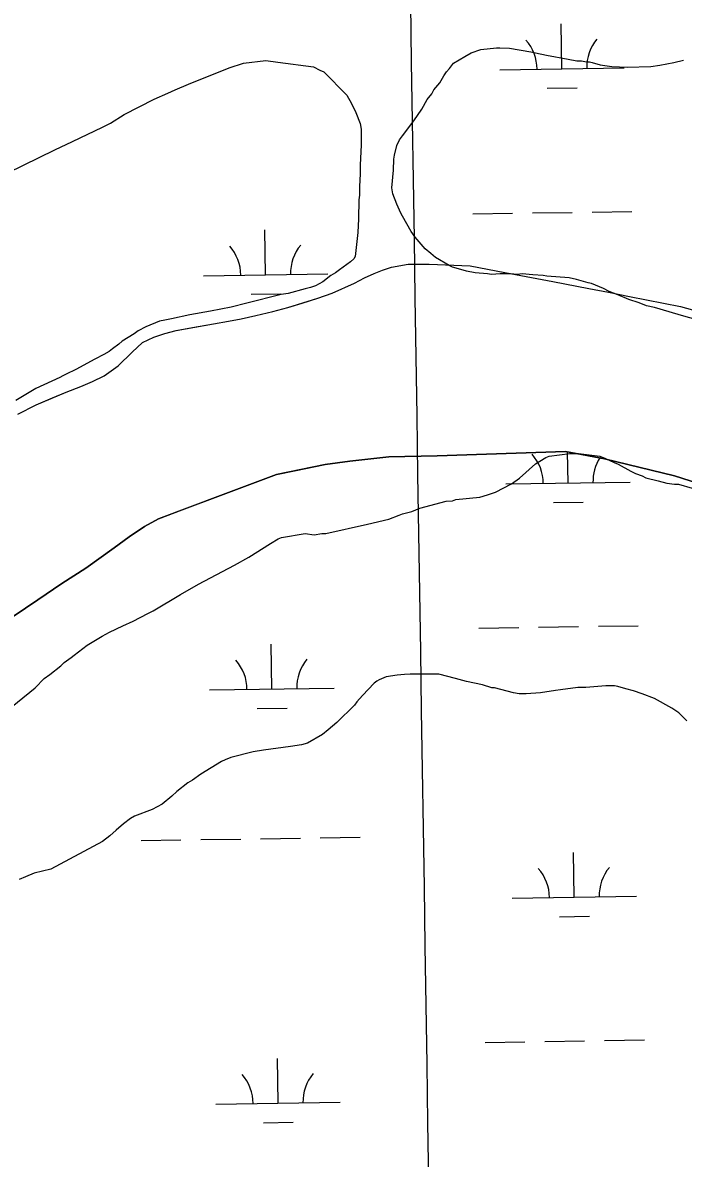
# Model space of a CAD drawing. Extents: x 3807117 to 3845308, y 337856 to 363736.
# Drawn here: x 3837545 to 3838076, y 344881 to 345793 of the extents above; entities that cross this region are included whole.
import ezdxf

# ---------------------------------------------------------------- set-up
doc = ezdxf.new("R2010")
doc.units = 0
for name, color, linetype in [('V-GRID-MAJR', 7, 'Continuous'), ('V-SITE-VEGE', 7, 'Continuous'), ('V-TOPO-SHOR', 7, 'Continuous'), ('V-WETL-SWMP', 7, 'Continuous')]:
    doc.layers.add(name, color=color, linetype=linetype)

msp = doc.modelspace()

# ---------------------------------------------------------------- linework, layer by layer
at = {"layer": 'V-GRID-MAJR'}
msp.add_spline([(3837889.57, 343678.79), (3837797.04, 349736.96), (3837704.48, 355797.05), (3837611.92, 361857.14), (3837611.9, 361859.06)], degree=3, dxfattribs=at)
at = {"layer": 'V-SITE-VEGE'}
for p, q in [((3837956.97, 345438.69), (3837965.26, 345443.77)), ((3837965.26, 345443.77), (3837968.02, 345444.7)), ((3837968.02, 345444.7), (3837984.61, 345447.02)), ((3837984.61, 345447.02), (3837991.52, 345447.04)), ((3837991.52, 345447.04), (3838008.58, 345444.76)), ((3838008.58, 345444.76), (3838013.19, 345442.92)), ((3838013.19, 345442.92), (3838020.11, 345439.7)), ((3837944.08, 345427.14), (3837956.97, 345438.69)), ((3838020.11, 345439.7), (3838023.34, 345438.33)), ((3838023.34, 345438.33), (3838033.49, 345432.81)), ((3837937.63, 345422.52), (3837944.08, 345427.14)), ((3838033.49, 345432.81), (3838037.18, 345430.97)), ((3838037.18, 345430.97), (3838042.71, 345429.14)), ((3838042.71, 345429.14), (3838045.48, 345427.3)), ((3838045.48, 345427.3), (3838055.62, 345425.01)), ((3838055.62, 345425.01), (3838062.54, 345423.18)), ((3837918.29, 345413.74), (3837924.74, 345416.05)), ((3837924.74, 345416.05), (3837937.63, 345422.52)), ((3838062.54, 345423.18), (3838068.53, 345422.26)), ((3838068.53, 345422.26), (3838071.76, 345422.27)), ((3838071.76, 345422.27), (3838082.83, 345419.06)), ((3837863.92, 345403.05), (3837885.11, 345408.62)), ((3837885.11, 345408.62), (3837890.18, 345409.08)), ((3837890.18, 345409.08), (3837892.95, 345410.01)), ((3837892.95, 345410.01), (3837912.3, 345411.89)), ((3837912.3, 345411.89), (3837918.29, 345413.74)), ((3837839.04, 345394.26), (3837847.33, 345397.5)), ((3837847.33, 345397.5), (3837850.1, 345398.42)), ((3837850.1, 345398.42), (3837857.47, 345400.28)), ((3837857.47, 345400.28), (3837863.92, 345403.05)), ((3837788.36, 345382.66), (3837822, 345390.09)), ((3837822, 345390.09), (3837839.04, 345394.26)), ((3837744.12, 345374.76), (3837750.11, 345378.45)), ((3837750.11, 345378.45), (3837752.88, 345379.38)), ((3837752.88, 345379.38), (3837771.77, 345382.63)), ((3837771.77, 345382.63), (3837779.14, 345381.72)), ((3837779.14, 345381.72), (3837785.14, 345382.65)), ((3837785.14, 345382.65), (3837788.36, 345382.66)), ((3837726.63, 345363.67), (3837744.12, 345374.76)), ((3837715.12, 345357.2), (3837726.63, 345363.67)), ((3837686.1, 345341.94), (3837715.12, 345357.2)), ((3837671.83, 345333.62), (3837686.1, 345341.94)), ((3837649.72, 345320.68), (3837671.83, 345333.62)), ((3837633.6, 345312.36), (3837645.58, 345318.37)), ((3837645.58, 345318.37), (3837649.72, 345320.68)), ((3837614.72, 345303.58), (3837625.31, 345308.66)), ((3837625.31, 345308.66), (3837633.6, 345312.36)), ((3837596.76, 345292.95), (3837608.73, 345300.34)), ((3837608.73, 345300.34), (3837614.72, 345303.58)), ((3837586.17, 345285.1), (3837596.76, 345292.95)), ((3837575.58, 345276.33), (3837578.35, 345279.09)), ((3837578.35, 345279.09), (3837583.87, 345283.25)), ((3837583.87, 345283.25), (3837586.17, 345285.1)), ((3837562.23, 345266.16), (3837566.84, 345269.4)), ((3837566.84, 345269.4), (3837575.58, 345276.33)), ((3837845.69, 345268.9), (3837836.93, 345267.51)), ((3837851.68, 345269.37), (3837845.69, 345268.9)), ((3837856.29, 345269.84), (3837851.68, 345269.37)), ((3837879.33, 345269.88), (3837856.29, 345269.84)), ((3837892.71, 345266.21), (3837879.33, 345269.88)), ((3837554.87, 345258.78), (3837562.23, 345266.16)), ((3837827.26, 345262.42), (3837818.06, 345252.73)), ((3837829.57, 345264.27), (3837827.26, 345262.42)), ((3837831.41, 345265.19), (3837829.57, 345264.27)), ((3837836.93, 345267.51), (3837831.41, 345265.19)), ((3837901.46, 345263.92), (3837892.71, 345266.21)), ((3837914.38, 345261.17), (3837901.46, 345263.92)), ((3837921.75, 345258.88), (3837914.38, 345261.17)), ((3838013.47, 345260.4), (3837997.34, 345258.99)), ((3838020.38, 345260.41), (3838013.47, 345260.4)), ((3838023.15, 345259.96), (3838020.38, 345260.41)), ((3838029.61, 345258.12), (3838023.15, 345259.96)), ((3837526.33, 345235.69), (3837554.87, 345258.78)), ((3837818.06, 345252.73), (3837813.46, 345247.65)), ((3837924.06, 345258.88), (3837921.75, 345258.88)), ((3837939.27, 345254.76), (3837924.06, 345258.88)), ((3837943.88, 345253.84), (3837939.27, 345254.76)), ((3837949.42, 345253.85), (3837943.88, 345253.84)), ((3837960.94, 345254.79), (3837949.42, 345253.85)), ((3837972.92, 345256.65), (3837960.94, 345254.79)), ((3837977.06, 345257.12), (3837972.92, 345256.65)), ((3837990.89, 345258.99), (3837977.06, 345257.12)), ((3837997.34, 345258.99), (3837990.89, 345258.99)), ((3838035.6, 345256.29), (3838029.61, 345258.12)), ((3838042.52, 345253.99), (3838035.6, 345256.29)), ((3838052.67, 345250.32), (3838042.52, 345253.99)), ((3837811.62, 345244.88), (3837797.35, 345231.03)), ((3837813.46, 345247.65), (3837811.62, 345244.88)), ((3838066.5, 345242.51), (3838052.67, 345250.32)), ((3838072.04, 345238.83), (3838066.5, 345242.51)), ((3838078.5, 345232.39), (3838072.04, 345238.83)), ((3837790.45, 345225.03), (3837785.84, 345221.34)), ((3837797.35, 345231.03), (3837790.45, 345225.03)), ((3837773.87, 345214.41), (3837768.8, 345213.02)), ((3837785.84, 345221.34), (3837773.87, 345214.41)), ((3837730.1, 345207.42), (3837712.12, 345202.79)), ((3837738.39, 345208.82), (3837730.1, 345207.42)), ((3837760.05, 345211.62), (3837738.39, 345208.82)), ((3837768.8, 345213.02), (3837760.05, 345211.62)), ((3837704.76, 345199.55), (3837688.18, 345189.39)), ((3837707.52, 345200.94), (3837704.76, 345199.55)), ((3837712.12, 345202.79), (3837707.52, 345200.94)), ((3837688.18, 345189.39), (3837681.27, 345184.77)), ((3837677.59, 345182.46), (3837668.84, 345175.53)), ((3837681.27, 345184.77), (3837677.59, 345182.46)), ((3837664.7, 345171.83), (3837656.87, 345165.37)), ((3837668.84, 345175.53), (3837664.7, 345171.83)), ((3837649.04, 345161.21), (3837634.76, 345155.66)), ((3837656.87, 345165.37), (3837649.04, 345161.21)), ((3837631.54, 345153.81), (3837626.02, 345149.65)), ((3837634.76, 345155.66), (3837631.54, 345153.81)), ((3837620.03, 345144.57), (3837614.97, 345139.95)), ((3837626.02, 345149.65), (3837620.03, 345144.57)), ((3837608.99, 345135.34), (3837567.54, 345113.15)), ((3837614.97, 345139.95), (3837608.99, 345135.34)), ((3837547.27, 345107.13), (3837542.2, 345104.82)), ((3837554.18, 345109.9), (3837547.27, 345107.13)), ((3837567.54, 345113.15), (3837554.18, 345109.9))]:
    msp.add_line(p, q, dxfattribs=at)
for points in [[(3837843.21, 345683.25), (3837843.67, 345686.48), (3837845.5, 345694.32), (3837847.79, 345698.93), (3837850.1, 345702.16), (3837859.3, 345714.16), (3837865.73, 345723.39), (3837869.87, 345731.23), (3837873.55, 345735.85), (3837875.39, 345739.07), (3837879.99, 345744.61), (3837883.21, 345750.15), (3837885.51, 345753.38), (3837887.81, 345756.14), (3837891.03, 345760.3), (3837900.24, 345765.84), (3837905.3, 345768.62), (3837913.14, 345771.39), (3837925.58, 345772.8), (3837928.34, 345772.8), (3837936.18, 345772.35), (3837953.23, 345769.61), (3837956.93, 345768.7), (3837965.68, 345766.87), (3837983.21, 345763.67), (3837990.12, 345762.29), (3837993.81, 345762.3), (3837997.96, 345761.38), (3838000.26, 345761.39), (3838002.57, 345760.93), (3838009.02, 345759.1), (3838018.24, 345757.73), (3838030.69, 345757.29), (3838049.58, 345757.78), (3838056.96, 345758.71), (3838068.02, 345761.03), (3838075.85, 345762.89)], [(3837533.01, 345672.43), (3837570.78, 345690.92), (3837585.06, 345697.4), (3837609.01, 345708.96), (3837615.45, 345712.19), (3837626.51, 345719.12), (3837650.45, 345731.6), (3837661.51, 345736.23), (3837667.5, 345739.01), (3837678.09, 345743.63), (3837710.79, 345756.59), (3837722.31, 345760.29), (3837740.28, 345762.63), (3837749.96, 345761.26), (3837778.55, 345757.61), (3837783.62, 345754.85), (3837786.85, 345753.48), (3837805.31, 345734.61), (3837809.01, 345728.16)], [(3837809.01, 345728.16), (3837812.71, 345720.79), (3837815.95, 345712.04), (3837816.88, 345707.43), (3837816.9, 345694.53), (3837816, 345678.85), (3837816.01, 345671.48), (3837815.57, 345661.34), (3837815.58, 345654.43), (3837815.12, 345650.74), (3837814.69, 345635.53), (3837814.24, 345624.46), (3837811.96, 345605.1), (3837811.05, 345603.26), (3837808.28, 345600.95), (3837799.53, 345594.48), (3837796.32, 345592.17), (3837792.63, 345589.86), (3837786.19, 345584.78), (3837780.2, 345581.55), (3837776.05, 345580.16), (3837771.91, 345579.23), (3837758.09, 345575.52), (3837752.55, 345574.59), (3837724.91, 345567.64), (3837712.47, 345564.39), (3837695.88, 345561.14), (3837679.29, 345558.35), (3837664.55, 345555.1), (3837659.02, 345554.17), (3837654.88, 345553.24), (3837643.82, 345548.62), (3837637.83, 345545.38), (3837634.61, 345543.07), (3837624.94, 345537.06), (3837622.18, 345534.76), (3837617.12, 345531.06), (3837614.35, 345528.75), (3837610.21, 345526.44), (3837602.84, 345522.74), (3837587.64, 345514.42), (3837584.88, 345513.04), (3837582.58, 345512.11), (3837577.05, 345509.34), (3837574.75, 345507.95), (3837555.4, 345499.16), (3837539.29, 345489.46)], [(3838087.69, 345554.11), (3838074.32, 345557.78), (3838071.55, 345558.7), (3838052.64, 345564.2), (3838046.19, 345565.57), (3838040.2, 345567.87), (3838031.89, 345570.62), (3838023.13, 345574.29), (3838016.21, 345577.05), (3838011.6, 345579.35), (3838001.92, 345583.48), (3837999.15, 345583.94), (3837989.93, 345586.69), (3837983.93, 345588.06), (3837965.96, 345589.42), (3837963.19, 345589.88), (3837954.89, 345590.32), (3837946.13, 345591.23), (3837942.45, 345590.76), (3837936.92, 345591.22), (3837928.62, 345591.2), (3837921.71, 345590.73), (3837918.48, 345591.19), (3837908.34, 345592.09), (3837901.42, 345593.47), (3837893.12, 345595.76), (3837890.36, 345596.67), (3837887.59, 345598.05), (3837876.52, 345604.49), (3837872.82, 345607.71), (3837868.21, 345611.39), (3837860.36, 345620.6), (3837857.13, 345625.2), (3837850.19, 345637.64), (3837848.81, 345639.94), (3837845.57, 345647.31), (3837842.33, 345655.6), (3837841.4, 345660.21), (3837842.76, 345674.5), (3837843.21, 345683.25)]]:
    msp.add_lwpolyline(points, dxfattribs=at)
at = {"layer": 'V-TOPO-SHOR'}
for points in [[(3837781.98, 345571.64), (3837793.46, 345575.62), (3837811.46, 345583.76), (3837819.57, 345587.93), (3837827.29, 345591.51), (3837834.01, 345594.09), (3837841.33, 345596.67), (3837854.59, 345599.07), (3837871.42, 345599.1), (3837904.48, 345597.56), (3837932.4, 345592.26), (3837970.82, 345585.19), (3837999.73, 345579.5), (3838015.57, 345576.55), (3838032.4, 345573.01), (3838073.4, 345564.96), (3838095.58, 345558.86)], [(3837541, 345478.62), (3837555.64, 345485.97), (3837568.9, 345491.54), (3837579.97, 345496.3), (3837591.65, 345500.68), (3837600.95, 345504.85), (3837610.44, 345509.42), (3837621.52, 345517.35), (3837632.98, 345528.46), (3837641.28, 345535.99), (3837650.19, 345540.36), (3837659.09, 345543.34), (3837668.19, 345545.73), (3837681.45, 345548.13), (3837698.27, 345551.12), (3837710.35, 345553.12), (3837720.44, 345555.12), (3837732.31, 345557.9), (3837745.77, 345560.89), (3837758.04, 345564.08), (3837769.52, 345567.66), (3837781.98, 345571.64)], [(3837526.4, 345308.91), (3837557.14, 345329.47), (3837576.46, 345342.52), (3837595.57, 345354.98), (3837618.43, 345371.19), (3837630.45, 345380.09), (3837642.67, 345388.39), (3837654.1, 345394.52), (3837673.03, 345401.65), (3837703.79, 345413.14), (3837748.74, 345430.18), (3837764.52, 345433.36), (3837787.98, 345438.13), (3837807.71, 345440.72), (3837839.07, 345444.32), (3837877.93, 345444.97), (3837981.1, 345448.68), (3838012.47, 345442.81), (3838068.76, 345429.05)], [(3838068.76, 345429.05), (3838093.73, 345421.03), (3838110.31, 345412.18), (3838132.82, 345392.69), (3838185.58, 345322.77), (3838254.55, 345220.14), (3838337.37, 345088.35), (3838415.72, 344954.94)]]:
    msp.add_lwpolyline(points, dxfattribs=at)
at = {"layer": 'V-WETL-SWMP'}
for p, q in [((3837978.15, 345755.9), (3837977.61, 345791.9)), ((3837928.16, 345755.15), (3838028.14, 345756.65)), ((3837966.38, 345740.29), (3837990.38, 345740.65)), ((3837906.48, 345639.38), (3837938.48, 345639.86)), ((3837954.47, 345640.1), (3837986.47, 345640.58)), ((3838002.47, 345640.82), (3838034.46, 345641.3)), ((3837740.13, 345590.46), (3837739.59, 345626.45)), ((3837841.33, 345596.68), (3837854.59, 345599.07)), ((3837854.59, 345599.07), (3837871.42, 345599.1)), ((3837871.42, 345599.1), (3837904.48, 345597.56)), ((3837904.48, 345597.56), (3837932.4, 345592.26)), ((3837690.13, 345589.71), (3837790.12, 345591.21)), ((3837819.57, 345587.93), (3837827.29, 345591.51)), ((3837827.29, 345591.51), (3837834.01, 345594.09)), ((3837834.01, 345594.09), (3837841.33, 345596.68)), ((3837932.4, 345592.26), (3837970.82, 345585.19)), ((3837793.46, 345575.62), (3837811.46, 345583.76)), ((3837811.46, 345583.76), (3837819.57, 345587.93)), ((3837970.82, 345585.19), (3837999.73, 345579.5)), ((3837999.73, 345579.5), (3838015.57, 345576.55)), ((3837728.36, 345574.85), (3837752.36, 345575.21)), ((3837758.04, 345564.08), (3837781.98, 345571.64)), ((3837781.98, 345571.64), (3837793.46, 345575.62)), ((3838015.57, 345576.55), (3838032.4, 345573.01)), ((3838032.4, 345573.01), (3838073.4, 345564.96)), ((3837732.31, 345557.91), (3837745.77, 345560.9)), ((3837745.77, 345560.9), (3837758.04, 345564.08)), ((3838073.4, 345564.96), (3838095.58, 345558.86)), ((3837698.27, 345551.12), (3837710.35, 345553.12)), ((3837710.35, 345553.12), (3837720.44, 345555.12)), ((3837720.44, 345555.12), (3837732.31, 345557.91)), ((3837650.19, 345540.36), (3837659.09, 345543.34)), ((3837659.09, 345543.34), (3837668.19, 345545.73)), ((3837668.19, 345545.73), (3837698.27, 345551.12)), ((3837632.98, 345528.46), (3837641.28, 345535.99)), ((3837641.28, 345535.99), (3837650.19, 345540.36)), ((3837621.52, 345517.35), (3837632.98, 345528.46)), ((3837610.44, 345509.42), (3837621.52, 345517.35)), ((3837600.95, 345504.85), (3837610.44, 345509.42)), ((3837579.98, 345496.3), (3837591.65, 345500.68)), ((3837591.65, 345500.68), (3837600.95, 345504.85)), ((3837555.64, 345485.97), (3837579.98, 345496.3)), ((3837541, 345478.63), (3837555.64, 345485.97)), ((3837839.07, 345444.32), (3837807.71, 345440.72)), ((3837877.93, 345444.97), (3837839.07, 345444.32)), ((3837981.1, 345448.68), (3837877.93, 345444.97)), ((3838012.47, 345442.81), (3837981.1, 345448.68)), ((3837983.13, 345423.27), (3837982.76, 345448.37)), ((3838068.76, 345429.05), (3838012.47, 345442.81)), ((3837787.98, 345438.13), (3837748.74, 345430.18)), ((3837807.71, 345440.72), (3837787.98, 345438.13)), ((3837748.74, 345430.18), (3837703.79, 345413.14)), ((3837933.14, 345422.52), (3838033.13, 345424.02)), ((3838093.73, 345421.03), (3838068.76, 345429.05)), ((3837703.79, 345413.14), (3837654.1, 345394.52)), ((3837971.37, 345407.66), (3837995.36, 345408.02)), ((3837642.67, 345388.39), (3837630.45, 345380.09)), ((3837654.1, 345394.52), (3837642.67, 345388.39)), ((3837630.45, 345380.09), (3837618.43, 345371.19)), ((3837618.43, 345371.19), (3837595.57, 345354.98)), ((3837595.57, 345354.98), (3837576.46, 345342.52)), ((3837576.46, 345342.52), (3837557.14, 345329.47)), ((3837557.14, 345329.47), (3837526.4, 345308.91)), ((3837911.46, 345306.75), (3837943.46, 345307.23)), ((3837959.46, 345307.47), (3837991.45, 345307.95)), ((3838007.45, 345308.19), (3838039.45, 345308.66)), ((3837745.11, 345257.82), (3837744.57, 345293.82)), ((3837695.12, 345257.07), (3837795.11, 345258.57)), ((3837733.35, 345242.21), (3837757.34, 345242.57)), ((3837640.08, 345136.16), (3837672.08, 345136.64)), ((3837688.07, 345136.88), (3837720.07, 345137.36)), ((3837736.07, 345137.6), (3837768.07, 345138.08)), ((3837784.06, 345138.32), (3837816.06, 345138.8)), ((3837988.12, 345090.63), (3837987.58, 345126.62)), ((3837938.12, 345089.88), (3838038.11, 345091.38)), ((3837976.35, 345075.02), (3838000.35, 345075.38)), ((3837916.45, 344974.11), (3837948.44, 344974.59)), ((3837964.44, 344974.83), (3837996.44, 344975.31)), ((3838012.44, 344975.55), (3838044.43, 344976.03)), ((3837750.1, 344925.18), (3837749.56, 344961.18)), ((3837700.1, 344924.43), (3837800.09, 344925.93)), ((3837738.33, 344909.57), (3837762.33, 344909.93))]:
    msp.add_line(p, q, dxfattribs=at)
for centre, start, end in [((3838033.38, 345757.21), 140.08653, 181.63019), ((3837922.91, 345755.55), 0.08653, 41.63019), ((3837684.89, 345590.1), 0.08653, 41.63019), ((3837795.36, 345591.76), 140.08653, 181.63019), ((3837927.89, 345422.91), 0.08653, 41.63019), ((3838038.36, 345424.57), 147.46179, 181.63019), ((3837689.87, 345257.47), 0.08653, 41.63019), ((3837800.34, 345259.12), 140.08653, 181.63019), ((3838043.35, 345091.93), 140.08653, 181.63019), ((3837932.87, 345090.28), 0.08653, 41.63019), ((3837694.85, 344924.83), 0.08653, 41.63019), ((3837805.33, 344926.48), 140.08653, 181.63019)]:
    msp.add_arc(centre, 35.25, start, end, dxfattribs=at)

doc.saveas('drawing.dxf')
